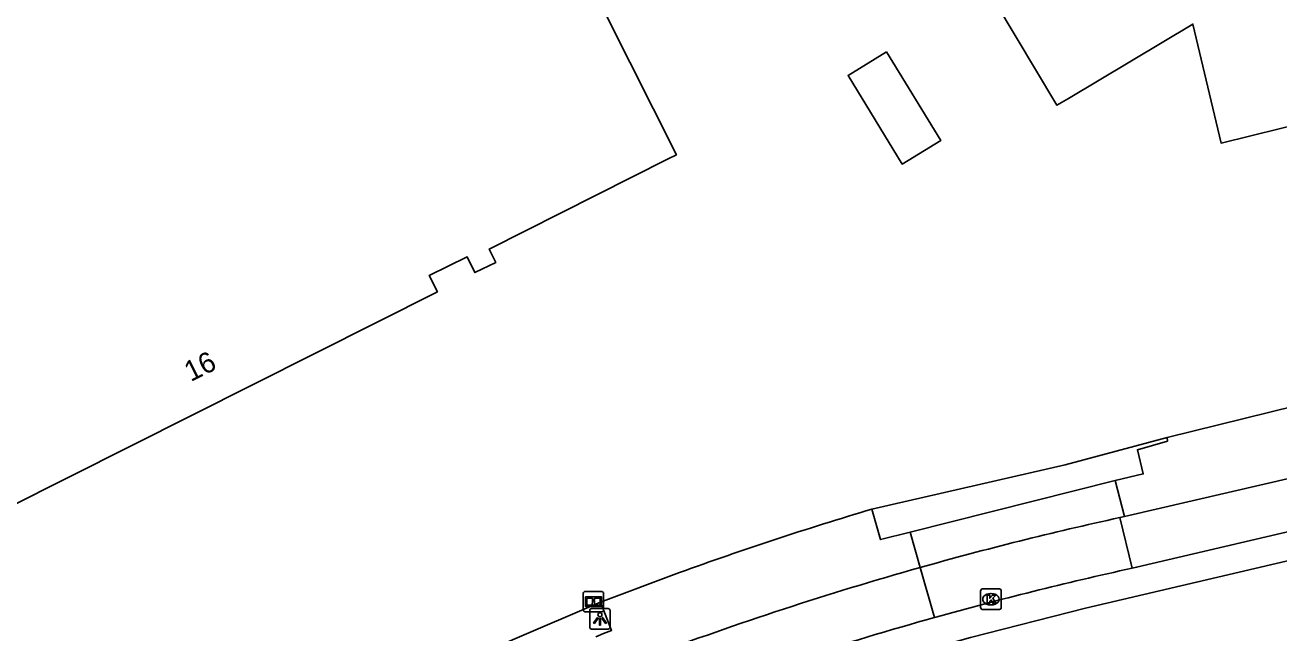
# Model space of a CAD drawing. Extents: x 156651 to 158072, y 387631 to 388990.
# Drawn here: x 157261.4 to 157322.6, y 388385.5 to 388415.2 of the extents above; entities that cross this region are included whole.
import ezdxf

# ---------------------------------------------------------------- set-up
doc = ezdxf.new("R2010")
doc.units = 0
for name, color, linetype in [('IMGEO_Groenvoorziening', 7, 'Continuous'), ('IMGEO_Hek', 7, 'Continuous'), ('IMGEO_Informatiebord', 7, 'Continuous'), ('IMGEO_Kolk', 7, 'Continuous'), ('IMGEO_Lichtpunt', 7, 'Continuous'), ('IMGEO_Pand', 7, 'Continuous'), ('IMGEO_Pand_nummerreeks', 7, 'Continuous'), ('IMGEO_Rijbaan_lokaal_gesloten', 7, 'Continuous'), ('IMGEO_Voetpad_open', 7, 'Continuous')]:
    doc.layers.add(name, color=color, linetype=linetype)

msp = doc.modelspace()

# ---------------------------------------------------------------- linework, layer by layer
at = {"layer": 'IMGEO_Groenvoorziening'}
for points in [[(157302.757, 388391.582), (157312.194, 388393.753), (157317.179, 388395.086)], [(157266.572, 388376.245), (157277.916, 388381.91), (157285.218, 388385.202), (157289.505, 388387.041)]]:
    msp.add_lwpolyline(points, dxfattribs=at)
at = {"layer": 'IMGEO_Hek'}
msp.add_lwpolyline([(157317.179, 388395.086), (157312.194, 388393.753)], dxfattribs=at)
at = {"layer": 'IMGEO_Informatiebord'}
for p, q in [((157288.673, 388386.668), (157288.673, 388387.468)), ((157288.673, 388387.468), (157288.673, 388386.668)), ((157288.773, 388387.568), (157289.563, 388387.568)), ((157289.563, 388387.568), (157288.773, 388387.568)), ((157289.663, 388387.468), (157289.663, 388386.668)), ((157289.663, 388386.668), (157289.663, 388387.468)), ((157289.563, 388386.568), (157288.773, 388386.568)), ((157288.773, 388386.568), (157289.563, 388386.568))]:
    msp.add_line(p, q, dxfattribs=at)
for points in [[(157288.774, 388387.3), (157289.562, 388387.3), (157289.562, 388386.836), (157288.774, 388386.836), (157288.774, 388387.3)], [(157288.839, 388387.235), (157288.839, 388386.901), (157289.114, 388386.901), (157289.115, 388387.114), (157289.219, 388387.115), (157289.22, 388386.901), (157289.497, 388386.901), (157289.497, 388387.235), (157289.221, 388387.235), (157289.221, 388387.155), (157289.115, 388387.155), (157289.115, 388387.235), (157288.839, 388387.235)]]:
    msp.add_lwpolyline(points, dxfattribs=at)
for centre, start, end in [((157288.773, 388387.468), 90, 180), ((157288.773, 388387.468), 90, 180), ((157289.563, 388387.468), 0, 90), ((157289.563, 388387.468), 360, 90), ((157288.773, 388386.668), 180, 270), ((157288.773, 388386.668), 180, 270), ((157289.563, 388386.668), 270, 0), ((157289.563, 388386.668), 270, 0)]:
    msp.add_arc(centre, 0.1, start, end, dxfattribs=at)
at = {"layer": 'IMGEO_Kolk'}
for p, q in [((157308.143, 388387.687), (157308.995, 388387.687)), ((157308.068, 388386.761), (157308.068, 388387.613)), ((157308.556, 388387.467), (157308.581, 388387.467)), ((157309.069, 388387.613), (157309.069, 388386.761)), ((157308.995, 388386.687), (157308.143, 388386.687)), ((157308.579, 388386.907), (157308.554, 388386.907))]:
    msp.add_line(p, q, dxfattribs=at)
for points in [[(157308.143, 388387.687), (157308.995, 388387.687)], [(157308.068, 388386.761), (157308.068, 388387.613)], [(157308.389, 388387.387), (157308.512, 388387.387), (157308.512, 388387.236), (157308.642, 388387.387), (157308.806, 388387.387), (157308.66, 388387.236), (157308.813, 388386.987), (157308.661, 388386.987), (157308.576, 388387.151), (157308.512, 388387.084), (157308.512, 388386.987), (157308.389, 388386.987), (157308.389, 388387.387)], [(157309.069, 388387.613), (157309.069, 388386.761)], [(157308.995, 388386.687), (157308.143, 388386.687)]]:
    msp.add_lwpolyline(points, dxfattribs=at)
for centre, start, end in [((157308.145, 388387.611), 91.55205, 178.44795), ((157308.145, 388387.611), 91.55205, 178.44795), ((157308.993, 388387.611), 1.55205, 88.44795), ((157308.993, 388387.611), 1.55205, 88.44795), ((157308.145, 388386.763), 181.55205, 268.44795), ((157308.145, 388386.763), 181.55205, 268.44795), ((157308.993, 388386.763), 271.55205, 358.44795), ((157308.993, 388386.763), 271.55205, 358.44795)]:
    msp.add_arc(centre, 0.0765, start, end, dxfattribs=at)
for centre, major_axis, ratio, start_param, end_param in [((157308.555, 388387.187), (-0.387, 0.002), 0.722429, 4.712389, 7.853982), ((157308.58, 388387.187), (-0.39, 0.002), 0.717154, 1.570796, 4.712389)]:
    msp.add_ellipse(centre, major_axis=major_axis, ratio=ratio, start_param=start_param, end_param=end_param, dxfattribs=at)
at = {"layer": 'IMGEO_Lichtpunt'}
for p, q in [((157288.987, 388386.631), (157288.987, 388385.824)), ((157288.987, 388386.631), (157288.987, 388385.824)), ((157289.889, 388386.726), (157289.081, 388386.726)), ((157289.889, 388386.726), (157289.081, 388386.726)), ((157289.983, 388385.824), (157289.983, 388386.631)), ((157289.983, 388385.824), (157289.983, 388386.631)), ((157289.081, 388385.73), (157289.889, 388385.73)), ((157289.081, 388385.73), (157289.889, 388385.73))]:
    msp.add_line(p, q, dxfattribs=at)
for points in [[(157289.361, 388386.295), (157289.4, 388386.267), (157289.212, 388386.005), (157289.174, 388386.032), (157289.361, 388386.295)], [(157289.463, 388386.247), (157289.51, 388386.247), (157289.51, 388385.925), (157289.463, 388385.925), (157289.463, 388386.247)], [(157289.573, 388386.267), (157289.611, 388386.294), (157289.798, 388386.032), (157289.759, 388386.004), (157289.573, 388386.267)]]:
    msp.add_lwpolyline(points, dxfattribs=at)
msp.add_circle((157289.486, 388386.429), 0.0994, dxfattribs=at)
for centre, start, end in [((157289.081, 388386.631), 90, 180), ((157289.081, 388386.631), 90, 180), ((157289.889, 388386.631), 0, 90), ((157289.889, 388386.631), 0, 90), ((157289.081, 388385.824), 180, 270), ((157289.081, 388385.824), 180, 270), ((157289.889, 388385.824), 270, 0), ((157289.889, 388385.824), 270, 360)]:
    msp.add_arc(centre, 0.0946, start, end, dxfattribs=at)
at = {"layer": 'IMGEO_Pand'}
for points in [[(157284.502, 388456.96), (157334.322, 388486.665), (157355.907, 388450.522), (157361.576, 388441.009), (157359.3, 388439.653), (157363.908, 388431.969), (157366.579, 388432.623), (157369.271, 388421.635), (157349.824, 388416.833), (157349.697, 388417.348), (157350.066, 388417.439), (157349.219, 388420.866), (157337.253, 388413.756), (157326.165, 388407.167), (157324.155, 388410.534), (157319.806, 388409.455), (157318.426, 388415.265), (157312.35, 388411.637), (157311.791, 388411.303), (157284.502, 388456.96)], [(157248.62, 388386.421), (157257.236, 388390.774), (157257.559, 388390.13), (157281.553, 388402.199), (157281.155, 388402.994), (157283.012, 388403.901), (157283.385, 388403.137), (157284.401, 388403.633), (157284.086, 388404.278), (157292.815, 388408.687), (157293.214, 388408.888), (157272.707, 388449.651), (157228.015, 388427.144)], [(157303.472, 388413.907), (157306.119, 388409.578), (157304.243, 388408.431), (157301.596, 388412.76), (157303.472, 388413.907)]]:
    msp.add_lwpolyline(points, dxfattribs=at)
at = {"layer": 'IMGEO_Rijbaan_lokaal_gesloten'}
for points in [[(157427.649, 388413.564), (157313.182, 388386.746), (157307.564, 388385.322), (157304.11, 388384.347), (157298.594, 388382.628), (157295.094, 388381.431), (157289.829, 388379.374), (157285.802, 388377.632), (157280.387, 388375.114), (157169.957, 388319.498), (157169.378, 388320.773)], [(157315.455, 388388.699), (157315.678, 388388.748), (157329.09, 388391.893)]]:
    msp.add_lwpolyline(points, dxfattribs=at)
for centre, radius, start, end in [((157353.054, 388217.618), 175.164, 102.39489, 105.64401), ((157352.682, 388218.748), 173.976, 105.62649, 110.16157)]:
    msp.add_arc(centre, radius, start, end, dxfattribs=at)
at = {"layer": 'IMGEO_Voetpad_open'}
for points in [[(157324.683, 388396.936), (157317.179, 388395.086)], [(157317.179, 388395.086), (157317.187, 388394.904), (157315.721, 388394.482), (157316.007, 388393.301), (157314.627, 388392.98)], [(157328.516, 388394.339), (157315.086, 388391.22)], [(157314.627, 388392.98), (157304.621, 388390.464)], [(157315.086, 388391.22), (157314.627, 388392.98)], [(157304.621, 388390.464), (157303.178, 388390.102), (157302.757, 388391.582)], [(157315.086, 388391.22), (157314.857, 388391.17)], [(157315.455, 388388.699), (157314.857, 388391.17)], [(157305.108, 388388.733), (157304.621, 388390.464)], [(157293.366, 388388.488), (157289.505, 388387.041)], [(157305.108, 388388.733), (157305.819, 388386.293)], [(157289.505, 388387.041), (157290.056, 388385.662), (157289.667, 388385.507), (157289.279, 388385.351)]]:
    msp.add_lwpolyline(points, dxfattribs=at)
for centre, radius, start, end in [((157352.157, 388225.844), 172.944, 106.59713, 109.87329), ((157350.599, 388227.47), 167.557, 102.31648, 105.75324), ((157350.903, 388226.449), 168.622, 105.7584, 110.49527)]:
    msp.add_arc(centre, radius, start, end, dxfattribs=at)

# ---------------------------------------------------------------- texts
at = {"layer": 'IMGEO_Pand_nummerreeks'}
msp.add_text('16', height=1, rotation=26.48244, dxfattribs=at).set_placement((157269.516, 388397.786))

doc.saveas('drawing.dxf')
